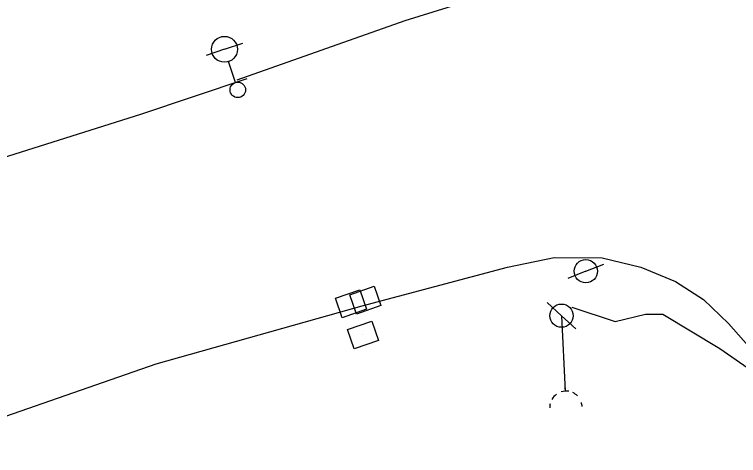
# Model space of a CAD drawing. Extents: x 1746719 to 1766531, y 631721 to 662391.
# Drawn here: x 1766145.9 to 1766285.8, y 632913.7 to 632999 of the extents above; entities that cross this region are included whole.
import ezdxf

# ---------------------------------------------------------------- set-up
doc = ezdxf.new("R2010")
doc.units = 0
for name, color, linetype in [('SURVEY - AERIAL SURVEY - Photo Control - Points - Elevations', 7, 'Continuous'), ('SURVEY - AERIAL SURVEY - Photo Control - Points - Numbers', 7, 'Continuous'), ('SURVEY - CENTERLINE - Existing Roads - Development', 7, 'Continuous'), ('SURVEY - CENTERLINE - Preliminary Curve Text', 7, 'Continuous')]:
    doc.layers.add(name, color=color, linetype=linetype)

msp = doc.modelspace()

# ---------------------------------------------------------------- linework, layer by layer
at = {"layer": 'SURVEY - AERIAL SURVEY - Photo Control - Points - Elevations'}
for points in [[(1766250.58, 633009.52), (1766240.3, 633003.69), (1766221.36, 632997.77), (1766188.9, 632986.31)], [(1766016.1, 632931.02), (1766052.65, 632942.22), (1766110.47, 632960.82), (1766170.36, 632979.74), (1766190.88, 632986.64)], [(1766085.3, 632901.54), (1766138.28, 632919.23), (1766173.29, 632931.45), (1766213.11, 632942.64), (1766241.18, 632950.12), (1766250.21, 632952.01), (1766259.46, 632951.94), (1766266.99, 632950.15), (1766273.68, 632947.38), (1766279.05, 632943.86), (1766283.91, 632939.22), (1766288.72, 632933.77)]]:
    msp.add_lwpolyline(points, dxfattribs=at)
at = {"layer": 'SURVEY - AERIAL SURVEY - Photo Control - Points - Numbers'}
msp.add_lwpolyline([(1766253.66, 632942.4), (1766261.97, 632939.63), (1766267.86, 632941.04), (1766271.22, 632941.07), (1766282.21, 632934.38), (1766289.16, 632929.57)], dxfattribs=at)
at = {"layer": 'SURVEY - CENTERLINE - Existing Roads - Development'}
for p, q in [((1766186.5, 632992.27), (1766190.06, 632993.44)), ((1766186.5, 632992.27), (1766182.94, 632991.1)), ((1766188.61, 632985.85), (1766187.28, 632989.89)), ((1766256.33, 632949.34), (1766259.81, 632950.74)), ((1766256.33, 632949.34), (1766252.86, 632947.94)), ((1766251.63, 632940.75), (1766248.89, 632943.31)), ((1766251.63, 632940.75), (1766254.37, 632938.19)), ((1766251.63, 632940.75), (1766252.32, 632926.13)), ((1766252.29, 632926.83), (1766252.32, 632926.13))]:
    msp.add_line(p, q, dxfattribs=at)
for centre, radius in [((1766186.5, 632992.27), 2.5), ((1766189.08, 632984.43), 1.5), ((1766256.33, 632949.34), 2.25), ((1766251.63, 632940.75), 2.25)]:
    msp.add_circle(centre, radius, dxfattribs=at)
for start_param, end_param in [(1.352995, 1.815775), (0.730907, 1.085951), (2.156577, 2.588895), (2.883049, 3.125465), (0, 0.255182)]:
    msp.add_ellipse((1766252.49, 632923.05), major_axis=(3.12, 0.15), ratio=0.996057, start_param=start_param, end_param=end_param, dxfattribs=at)
at = {"layer": 'SURVEY - CENTERLINE - Preliminary Curve Text'}
for p, q in [((1766210.95, 632943.06), (1766210.95, 632943.06)), ((1766213.73, 632943.75), (1766213.73, 632943.75)), ((1766213.27, 632937.02), (1766213.27, 632937.02))]:
    msp.add_line(p, q, dxfattribs=at)
for points in [[(1766209.24, 632940.35), (1766207.93, 632944.13), (1766212.65, 632945.77), (1766213.97, 632941.99), (1766209.24, 632940.35)], [(1766212.04, 632941.03), (1766210.7, 632944.8), (1766215.41, 632946.47), (1766216.75, 632942.7), (1766212.04, 632941.03)], [(1766211.56, 632934.32), (1766210.26, 632938.1), (1766214.99, 632939.72), (1766216.29, 632935.94), (1766211.56, 632934.32)]]:
    msp.add_lwpolyline(points, dxfattribs=at)

doc.saveas('drawing.dxf')
